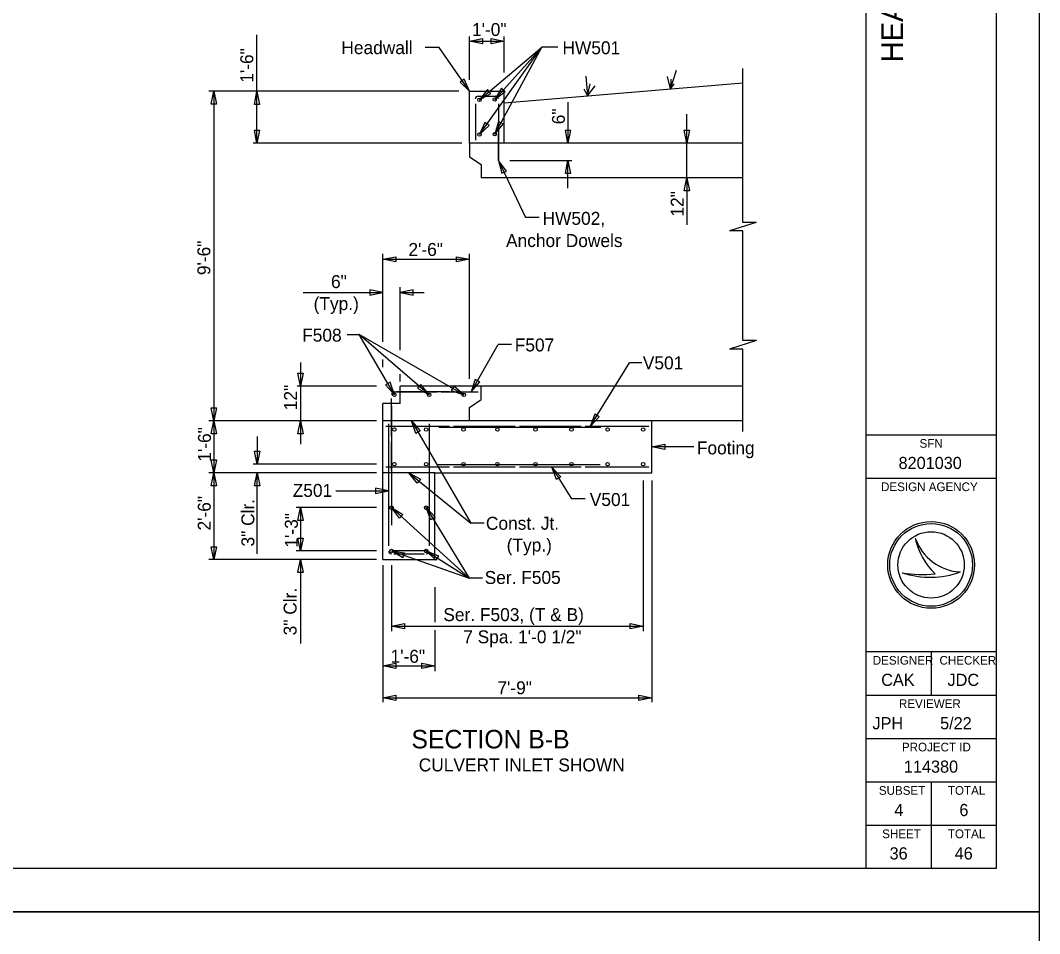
# Model space of a CAD drawing. Extents: x -1609 to 1184, y -412 to 394.
# Drawn here: x -804.98 to -775.61, y -168.36 to -142.04 of the extents above; entities that cross this region are included whole.
import ezdxf

# ---------------------------------------------------------------- set-up
doc = ezdxf.new("R2010")
doc.units = 0
for name, color, linetype in [('DR_P_Headwall', 7, 'Continuous'), ('SH_Border', 7, 'Continuous'), ('SH_Cut_Line', 7, 'Continuous'), ('SH_Data', 7, 'Continuous'), ('ST_Details', 7, 'Continuous'), ('ST_Text', 7, 'Continuous'), ('XS_P_Finished_Grade', 7, 'Continuous')]:
    doc.layers.add(name, color=color, linetype=linetype)

msp = doc.modelspace()

# ---------------------------------------------------------------- linework, layer by layer
at = {"layer": 'DR_P_Headwall'}
for p, q in [((-792.035, -145.582), (-792.035, -144.083)), ((-792.035, -144.083), (-791.035, -144.083)), ((-791.035, -145.582), (-791.035, -144.083)), ((-791.702, -152.583), (-794.035, -152.583)), ((-794.035, -153.083), (-794.035, -152.583)), ((-794.535, -153.583), (-794.535, -153.083)), ((-794.035, -153.083), (-794.535, -153.083)), ((-794.535, -157.583), (-794.535, -153.583)), ((-786.785, -153.583), (-792.035, -153.583)), ((-786.785, -155.083), (-786.785, -153.583)), ((-793.035, -155.083), (-786.785, -155.083)), ((-793.035, -157.583), (-793.035, -155.083)), ((-794.535, -157.583), (-793.035, -157.583))]:
    msp.add_line(p, q, dxfattribs=at)
at = {"layer": 'SH_Border'}
for p, q in [((-780.61, -166.483), (-780.61, -113.983)), ((-780.61, -153.983), (-776.86, -153.983)), ((-780.61, -155.233), (-776.86, -155.233)), ((-780.61, -160.233), (-776.86, -160.233)), ((-778.735, -160.233), (-778.735, -161.483)), ((-780.61, -161.483), (-776.86, -161.483)), ((-780.61, -162.733), (-776.86, -162.733)), ((-780.61, -163.983), (-776.86, -163.983)), ((-778.735, -163.983), (-778.735, -165.233)), ((-780.61, -165.233), (-776.86, -165.233)), ((-778.735, -165.233), (-778.735, -166.483))]:
    msp.add_line(p, q, dxfattribs=at)
msp.add_lwpolyline([(-856.86, -113.983), (-776.86, -113.983), (-776.86, -166.483), (-856.86, -166.483)], close=True, dxfattribs=at)
at = {"layer": 'SH_Cut_Line'}
for points in [[(-860.61, -167.733), (-775.61, -167.733), (-775.61, -112.733), (-860.61, -112.733)], [(-860.61, -222.733), (-775.61, -222.733), (-775.61, -167.733), (-860.61, -167.733)]]:
    msp.add_lwpolyline(points, close=True, dxfattribs=at)
at = {"layer": 'SH_Data'}
for p, q in [((-779.191, -156.959), (-779.191, -156.959)), ((-779.567, -157.959), (-779.567, -157.959)), ((-778.735, -157.733), (-778.735, -157.733)), ((-777.891, -157.937), (-777.891, -157.937))]:
    msp.add_line(p, q, dxfattribs=at)
for radius in [1.25, 1.192, 1.192, 0.956]:
    msp.add_circle((-778.735, -157.733), radius, dxfattribs=at)
for centre, radius, start, end in [((-777.82, -156.489), 1.45, 198.9257, 198.9319), ((-777.243, -156.558), 1.989, 191.6379, 191.6421), ((-777.82, -156.489), 1.45, 198.9319, 267.1657), ((-777.243, -156.558), 1.989, 191.6421, 226.0947), ((-778.99, -154.847), 3.165, 259.4964, 259.4995), ((-778.761, -155.558), 2.533, 251.4527, 251.4576), ((-778.761, -155.558), 2.533, 251.4576, 290.0832), ((-778.99, -154.847), 3.165, 259.4995, 276.6672)]:
    msp.add_arc(centre, radius, start, end, dxfattribs=at)
at = {"layer": 'ST_Details'}
for p, q in [((-786.248, -144.017), (-786.077, -143.48)), ((-784.165, -147.867), (-784.165, -143.432)), ((-788.683, -143.647), (-788.639, -144.216)), ((-788.639, -144.216), (-788.56, -143.87)), ((-786.248, -144.017), (-786.333, -143.659)), ((-786.237, -143.736), (-786.248, -144.017)), ((-786.248, -144.017), (-786.136, -143.873)), ((-788.639, -144.216), (-788.73, -144.022)), ((-788.639, -144.216), (-788.419, -143.931)), ((-791.869, -144.449), (-791.869, -145.499)), ((-791.789, -144.227), (-791.282, -144.227)), ((-791.202, -144.449), (-791.202, -146.082)), ((-791.202, -146.082), (-791.202, -145.329)), ((-792.035, -145.582), (-792.035, -145.586)), ((-784.165, -145.582), (-792.035, -145.582)), ((-792.035, -145.582), (-792.035, -145.971)), ((-792.035, -145.971), (-791.702, -146.193)), ((-791.702, -146.193), (-791.702, -146.582)), ((-784.165, -146.582), (-791.702, -146.582)), ((-783.773, -147.867), (-784.547, -148.112)), ((-783.773, -147.867), (-784.165, -147.867)), ((-784.16, -148.112), (-784.547, -148.112)), ((-784.16, -151.271), (-784.16, -148.112)), ((-783.768, -151.271), (-784.542, -151.516)), ((-784.16, -151.516), (-784.542, -151.516)), ((-784.16, -153.892), (-784.16, -151.516)), ((-783.768, -151.271), (-784.155, -151.271)), ((-791.702, -152.972), (-791.702, -152.583)), ((-784.165, -152.583), (-791.702, -152.583)), ((-794.286, -154.03), (-794.286, -152.936)), ((-794.203, -152.75), (-792.971, -152.75)), ((-792.618, -152.75), (-794.137, -152.75)), ((-792.854, -152.75), (-791.785, -152.75)), ((-792.035, -153.194), (-791.702, -152.972)), ((-794.286, -153.163), (-794.286, -156.586)), ((-792.035, -153.583), (-792.035, -153.194)), ((-792.035, -153.583), (-794.535, -153.583)), ((-784.165, -153.583), (-792.035, -153.583)), ((-792.616, -153.75), (-794.452, -153.75)), ((-793.202, -153.751), (-793.202, -156.253)), ((-792.924, -153.762), (-788.257, -153.762)), ((-790.72, -153.75), (-792.496, -153.75)), ((-788.824, -153.75), (-790.6, -153.75)), ((-786.869, -153.75), (-788.704, -153.75)), ((-794.286, -155), (-794.286, -154.186)), ((-792.616, -154.916), (-794.452, -154.916)), ((-792.938, -154.837), (-788.27, -154.837)), ((-790.72, -154.916), (-792.496, -154.916)), ((-788.824, -154.916), (-790.6, -154.916)), ((-786.869, -154.916), (-788.704, -154.916)), ((-793.035, -155.083), (-794.535, -155.083)), ((-793.282, -157.333), (-794.22, -157.333))]:
    msp.add_line(p, q, dxfattribs=at)
for points in [[(-794.369, -153.666), (-794.369, -157.187)], [(-793.202, -153.666), (-793.202, -156.001)], [(-792.868, -153.762), (-790.868, -153.762)], [(-793.202, -155.87), (-793.202, -157.187)], [(-794.22, -157.416), (-793.349, -157.416)]]:
    msp.add_lwpolyline(points, dxfattribs=at)
for centre in [(-791.751, -144.333), (-791.31, -144.325), (-791.751, -145.332), (-791.31, -145.325), (-794.203, -152.833), (-793.202, -152.833), (-792.201, -152.833), (-794.203, -153.833), (-793.285, -153.833), (-792.21, -153.833), (-791.233, -153.833), (-790.135, -153.833), (-789.097, -153.833), (-788.059, -153.833), (-787.035, -153.833), (-794.203, -154.833), (-793.285, -154.833), (-792.21, -154.833), (-791.233, -154.833), (-790.135, -154.833), (-789.097, -154.833), (-788.059, -154.833), (-787.035, -154.833), (-794.285, -156.083), (-793.285, -156.083), (-794.285, -157.333), (-793.285, -157.333)]:
    msp.add_circle(centre, 0.0502, dxfattribs=at)
for centre, radius, start, end in [((-791.789, -144.307), 0.08, 90, 180), ((-791.282, -144.307), 0.08, 0, 90), ((-794.203, -152.833), 0.0833, 90, 180), ((-794.289, -157.336), 0.08, 180, 270), ((-793.282, -157.336), 0.08, 270, 0)]:
    msp.add_arc(centre, radius, start, end, dxfattribs=at)
at = {"layer": 'ST_Text'}
for p, q in [((-798.163, -144.09), (-798.163, -142.462)), ((-792.035, -143.755), (-792.035, -142.511)), ((-792.035, -142.642), (-791.035, -142.642)), ((-791.035, -143.543), (-791.035, -142.511)), ((-792.914, -142.829), (-793.315, -142.829)), ((-792.035, -144.083), (-792.914, -142.829)), ((-791.751, -144.333), (-789.953, -142.814)), ((-791.751, -145.332), (-789.953, -142.814)), ((-791.31, -144.325), (-789.953, -142.814)), ((-791.31, -145.325), (-789.953, -142.814)), ((-789.488, -142.814), (-789.953, -142.814)), ((-792.343, -144.083), (-799.55, -144.083)), ((-799.405, -144.083), (-799.405, -153.583)), ((-798.163, -145.582), (-798.163, -144.083)), ((-789.2, -144.399), (-789.2, -145.582)), ((-785.773, -145.582), (-785.773, -144.743)), ((-792.263, -145.582), (-798.268, -145.582)), ((-785.773, -146.582), (-785.773, -145.582)), ((-791.202, -146.082), (-790.421, -147.723)), ((-790.88, -146.082), (-789.086, -146.082)), ((-789.2, -146.876), (-789.2, -146.082)), ((-785.773, -146.582), (-785.773, -147.934)), ((-790.035, -147.723), (-790.421, -147.723)), ((-794.535, -151.304), (-794.535, -148.77)), ((-792.035, -152.375), (-792.035, -148.77)), ((-794.535, -148.928), (-792.035, -148.928)), ((-794.035, -151.551), (-794.035, -149.729)), ((-796.827, -149.887), (-794.535, -149.887)), ((-794.035, -149.887), (-793.346, -149.887)), ((-795.564, -151.095), (-795.22, -151.095)), ((-794.203, -152.833), (-795.22, -151.095)), ((-793.202, -152.833), (-795.22, -151.095)), ((-792.201, -152.833), (-795.22, -151.095)), ((-791.988, -152.75), (-791.212, -151.38)), ((-790.829, -151.38), (-791.212, -151.38)), ((-794.535, -152.038), (-794.535, -151.818)), ((-796.906, -151.899), (-796.906, -152.583)), ((-788.557, -153.75), (-787.427, -151.909)), ((-787.074, -151.909), (-787.427, -151.909)), ((-794.035, -152.451), (-794.035, -152.236)), ((-794.72, -152.583), (-797.003, -152.583)), ((-796.906, -152.583), (-796.906, -153.583)), ((-794.72, -153.583), (-799.55, -153.583)), ((-799.405, -153.583), (-799.405, -155.083)), ((-796.906, -153.583), (-796.906, -154.257)), ((-793.706, -153.583), (-792.004, -156.532)), ((-798.156, -154.036), (-798.156, -154.833)), ((-785.572, -154.333), (-786.785, -154.333)), ((-794.72, -154.833), (-798.268, -154.833)), ((-789.661, -154.916), (-789.099, -155.833)), ((-794.72, -155.083), (-799.55, -155.083)), ((-799.405, -155.083), (-799.405, -155.826)), ((-798.156, -157.416), (-798.156, -155.083)), ((-793.785, -155.083), (-792.004, -156.532)), ((-787.035, -155.304), (-787.035, -159.644)), ((-786.785, -155.304), (-786.785, -161.693)), ((-795.894, -155.6), (-794.369, -155.6)), ((-799.406, -155.826), (-799.406, -157.583)), ((-788.708, -155.833), (-789.099, -155.833)), ((-794.72, -156.083), (-797.034, -156.083)), ((-796.906, -156.083), (-796.906, -157.333)), ((-794.285, -156.083), (-792.05, -158.118)), ((-793.285, -156.083), (-792.05, -158.118)), ((-791.613, -156.532), (-792.004, -156.532)), ((-794.72, -157.333), (-797.034, -157.333)), ((-794.285, -157.333), (-792.05, -158.118)), ((-793.285, -157.333), (-792.05, -158.118)), ((-794.72, -157.583), (-799.55, -157.583)), ((-796.906, -157.583), (-796.906, -160)), ((-794.535, -157.743), (-794.535, -161.693)), ((-794.285, -157.743), (-794.285, -159.644)), ((-791.663, -158.118), (-792.05, -158.118)), ((-793.035, -158.377), (-793.035, -159.388)), ((-794.285, -159.498), (-787.035, -159.498)), ((-793.035, -159.61), (-793.035, -160.792)), ((-794.535, -160.642), (-793.035, -160.642)), ((-794.535, -161.567), (-786.785, -161.567))]:
    msp.add_line(p, q, dxfattribs=at)
for points in [[(-791.662, -142.717), (-792.035, -142.642), (-791.662, -142.568)], [(-791.409, -142.568), (-791.035, -142.642), (-791.409, -142.717)], [(-792.311, -143.82), (-792.035, -144.083), (-792.188, -143.734)], [(-799.479, -144.456), (-799.405, -144.083), (-799.33, -144.456)], [(-798.238, -144.463), (-798.163, -144.09), (-798.089, -144.463)], [(-791.516, -144.033), (-791.751, -144.333), (-791.419, -144.147)], [(-791.119, -143.996), (-791.31, -144.325), (-791.007, -144.095)], [(-791.596, -144.985), (-791.751, -145.332), (-791.474, -145.071)], [(-791.2, -144.961), (-791.31, -145.325), (-791.068, -145.031)], [(-798.089, -145.209), (-798.163, -145.582), (-798.238, -145.209)], [(-789.125, -145.209), (-789.2, -145.582), (-789.275, -145.209)], [(-785.698, -145.209), (-785.773, -145.582), (-785.848, -145.209)], [(-790.97, -146.385), (-791.202, -146.082), (-791.104, -146.45)], [(-789.275, -146.456), (-789.2, -146.082), (-789.125, -146.456)], [(-785.848, -146.956), (-785.773, -146.582), (-785.698, -146.956)], [(-794.162, -149.003), (-794.535, -148.928), (-794.162, -148.854)], [(-792.409, -148.854), (-792.035, -148.928), (-792.409, -149.003)], [(-794.909, -149.962), (-794.535, -149.887), (-794.909, -149.812)], [(-793.662, -149.812), (-794.035, -149.887), (-793.662, -149.962)], [(-796.832, -152.21), (-796.906, -152.583), (-796.981, -152.21)], [(-791.872, -152.387), (-791.988, -152.75), (-791.742, -152.46)], [(-794.456, -152.549), (-794.203, -152.833), (-794.327, -152.473)], [(-793.533, -152.646), (-793.202, -152.833), (-793.436, -152.533)], [(-792.562, -152.712), (-792.201, -152.833), (-792.488, -152.583)], [(-799.33, -153.21), (-799.405, -153.583), (-799.479, -153.21)], [(-799.479, -153.956), (-799.405, -153.583), (-799.33, -153.956)], [(-796.981, -153.956), (-796.906, -153.583), (-796.832, -153.956)], [(-793.585, -153.944), (-793.706, -153.583), (-793.455, -153.87)], [(-788.425, -153.392), (-788.557, -153.75), (-788.298, -153.47)], [(-798.082, -154.46), (-798.156, -154.833), (-798.231, -154.46)], [(-786.412, -154.408), (-786.785, -154.333), (-786.412, -154.258)], [(-799.33, -154.71), (-799.405, -155.083), (-799.479, -154.71)], [(-789.529, -155.274), (-789.661, -154.916), (-789.402, -155.196)], [(-799.479, -155.456), (-799.405, -155.083), (-799.33, -155.456)], [(-798.231, -155.456), (-798.156, -155.083), (-798.082, -155.456)], [(-793.544, -155.377), (-793.785, -155.083), (-793.449, -155.262)], [(-794.742, -155.674), (-794.369, -155.6), (-794.742, -155.525)], [(-796.981, -156.456), (-796.906, -156.083), (-796.832, -156.456)], [(-794.057, -156.388), (-794.285, -156.083), (-793.958, -156.277)], [(-793.153, -156.44), (-793.285, -156.083), (-793.026, -156.362)], [(-796.832, -156.96), (-796.906, -157.333), (-796.981, -156.96)], [(-799.332, -157.21), (-799.406, -157.583), (-799.481, -157.21)], [(-793.957, -157.526), (-794.285, -157.333), (-793.908, -157.385)], [(-793.011, -157.597), (-793.285, -157.333), (-792.931, -157.472)], [(-796.981, -157.956), (-796.906, -157.583), (-796.832, -157.956)], [(-793.912, -159.573), (-794.285, -159.498), (-793.912, -159.423)], [(-787.409, -159.423), (-787.035, -159.498), (-787.409, -159.573)], [(-794.162, -160.717), (-794.535, -160.642), (-794.162, -160.568)], [(-793.409, -160.568), (-793.035, -160.642), (-793.409, -160.717)], [(-794.162, -161.641), (-794.535, -161.567), (-794.162, -161.492)], [(-787.159, -161.492), (-786.785, -161.567), (-787.159, -161.641)]]:
    msp.add_lwpolyline(points, close=True, dxfattribs=at)
at = {"layer": 'XS_P_Finished_Grade'}
msp.add_line((-791.035, -144.416), (-784.165, -143.843), dxfattribs=at)

# ---------------------------------------------------------------- texts
at = {"layer": 'SH_Data'}
msp.add_text('HEADWALL  DETAILS  FOR  CULVERT  INLET', height=0.625, rotation=90, dxfattribs=at).set_placement((-779.547, -143.251))
for s, height, p in [('SFN', 0.25, (-779.07, -154.358)), ('8201030', 0.35, (-779.674, -154.971)), ('DESIGN AGENCY', 0.25, (-780.179, -155.608)), ('DESIGNER', 0.25, (-780.418, -160.608)), ('CHECKER', 0.25, (-778.495, -160.608)), ('CAK', 0.35, (-780.174, -161.221)), ('JDC', 0.35, (-778.263, -161.221)), ('REVIEWER', 0.25, (-779.664, -161.858)), ('JPH', 0.35, (-780.427, -162.471)), ('5/22', 0.35, (-778.477, -162.471)), ('PROJECT ID', 0.25, (-779.578, -163.108)), ('114380', 0.35, (-779.52, -163.721)), ('SUBSET', 0.25, (-780.242, -164.358)), ('TOTAL', 0.25, (-778.253, -164.358)), ('4', 0.35, (-779.796, -164.971)), ('6', 0.35, (-777.922, -164.971)), ('SHEET', 0.25, (-780.147, -165.608)), ('TOTAL', 0.25, (-778.253, -165.608)), ('36', 0.35, (-779.933, -166.221)), ('46', 0.35, (-778.058, -166.221))]:
    msp.add_text(s, height=height, dxfattribs=at).set_placement(p)
at = {"layer": 'ST_Text'}
for s, height, p in [('1\'-0"', 0.3733, (-791.965, -142.494)), ('Headwall', 0.3733, (-795.73, -143.016)), ('HW501', 0.3733, (-789.36, -143.02)), ('HW502,', 0.3733, (-789.933, -147.935)), ('Anchor Dowels', 0.37335, (-790.985, -148.575)), ('2\'-6"', 0.3733, (-793.797, -148.831)), ('6"', 0.3733, (-796.029, -149.757)), ('(Typ.)', 0.3733, (-796.53, -150.392)), ('F508', 0.3733, (-796.86, -151.301)), ('F507', 0.3733, (-790.734, -151.583)), ('V501', 0.3733, (-787.043, -152.099)), ('Footing', 0.3733, (-785.486, -154.549)), ('Z501', 0.3733, (-797.133, -155.774)), ('V501', 0.3733, (-788.572, -156.037)), ('Const. Jt.', 0.3733, (-791.565, -156.721)), ('(Typ.)', 0.3733, (-790.967, -157.348)), ('Ser. F505', 0.3733, (-791.601, -158.283)), ('Ser. F503, (T & B)', 0.37335, (-792.792, -159.353)), ('7 Spa. 1\'-0 1/2"', 0.37335, (-792.219, -159.993)), ('1\'-6"', 0.3733, (-794.312, -160.554)), ('7\'-9"', 0.3733, (-791.233, -161.462)), ('SECTION B-B', 0.53335, (-793.711, -163.021)), ('CULVERT INLET SHOWN', 0.37335, (-793.5, -163.684))]:
    msp.add_text(s, height=height, dxfattribs=at).set_placement(p)
for s, p in [('1\'-6"', (-798.269, -143.841)), ('6"', (-789.287, -145.038)), ('12"', (-785.865, -147.697)), ('9\'-6"', (-799.507, -149.384)), ('12"', (-797.01, -153.277)), ('1\'-6"', (-799.489, -154.76)), ('2\'-6"', (-799.495, -156.742)), ('3" Clr.', (-798.238, -157.203)), ('1\'-3"', (-796.985, -157.234)), ('3" Clr.', (-797.02, -159.764))]:
    msp.add_text(s, height=0.3733, rotation=90, dxfattribs=at).set_placement(p)

doc.saveas('drawing.dxf')
